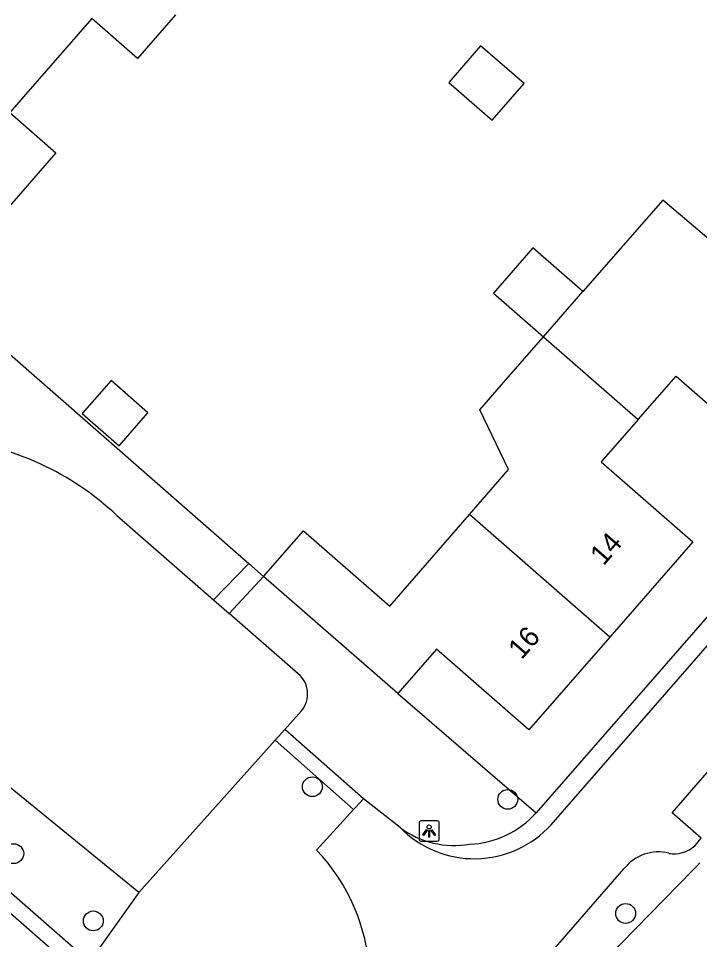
# Model space of a CAD drawing. Extents: x 158474 to 159560, y 388525 to 389605.
# Drawn here: x 158838.92 to 158872.52, y 388778.48 to 388823.92 of the extents above; entities that cross this region are included whole.
import ezdxf

# ---------------------------------------------------------------- set-up
doc = ezdxf.new("R2010")
doc.units = 0
for name, color, linetype in [('IMGEO_Boom', 7, 'Continuous'), ('IMGEO_Groenvoorziening', 7, 'Continuous'), ('IMGEO_Lichtpunt', 7, 'Continuous'), ('IMGEO_Pand', 7, 'Continuous'), ('IMGEO_Pand_nummerreeks', 7, 'Continuous'), ('IMGEO_Rijbaan_lokaal_open', 7, 'Continuous'), ('IMGEO_Voetpad_onverhard', 7, 'Continuous'), ('IMGEO_Voetpad_open', 7, 'Continuous')]:
    doc.layers.add(name, color=color, linetype=linetype)

msp = doc.modelspace()

# ---------------------------------------------------------------- linework, layer by layer
at = {"layer": 'IMGEO_Boom'}
for centre in [(158853.415, 388786.02), (158863.054, 388785.394), (158838.686, 388782.719), (158868.868, 388779.769), (158842.61, 388779.402)]:
    msp.add_circle(centre, 0.489, dxfattribs=at)
at = {"layer": 'IMGEO_Groenvoorziening'}
for points in [[(158835.567, 388809.896), (158850.284, 388797.025)], [(158843.777, 388799.393), (158848.546, 388795.23)], [(158852.713, 388791.594), (158849.312, 388794.562)], [(158857.634, 388790.614), (158864.451, 388784.733)], [(158852.057, 388788.84), (158852.878, 388789.756)], [(158844.852, 388780.806), (158834.211, 388789.462), (158831.754, 388786.709)], [(158851.58, 388788.308), (158844.852, 388780.806)], [(158844.852, 388780.806), (158842.418, 388777.388)]]:
    msp.add_lwpolyline(points, dxfattribs=at)
for centre, radius, start, end in [((158834.029, 388789.005), 14.245, 46.8198, 83.6805), ((158851.873, 388790.592), 1.308, 320.2542, 50.0054)]:
    msp.add_arc(centre, radius, start, end, dxfattribs=at)
at = {"layer": 'IMGEO_Lichtpunt'}
for p, q in [((158858.677, 388784.238), (158858.677, 388783.431)), ((158858.677, 388784.238), (158858.677, 388783.431)), ((158859.579, 388784.333), (158858.771, 388784.333)), ((158859.579, 388784.333), (158858.771, 388784.333)), ((158859.673, 388783.431), (158859.673, 388784.238)), ((158859.673, 388783.431), (158859.673, 388784.238)), ((158858.771, 388783.337), (158859.579, 388783.337)), ((158858.771, 388783.337), (158859.579, 388783.337))]:
    msp.add_line(p, q, dxfattribs=at)
for points in [[(158859.051, 388783.902), (158859.09, 388783.874), (158858.902, 388783.612), (158858.864, 388783.639), (158859.051, 388783.902)], [(158859.153, 388783.854), (158859.2, 388783.854), (158859.2, 388783.532), (158859.153, 388783.532), (158859.153, 388783.854)], [(158859.263, 388783.874), (158859.301, 388783.901), (158859.488, 388783.639), (158859.449, 388783.611), (158859.263, 388783.874)]]:
    msp.add_lwpolyline(points, dxfattribs=at)
msp.add_circle((158859.176, 388784.036), 0.0994, dxfattribs=at)
for centre, start, end in [((158858.771, 388784.238), 90, 180), ((158858.771, 388784.238), 90, 180), ((158859.579, 388784.238), 0, 90), ((158859.579, 388784.238), 0, 90), ((158858.771, 388783.431), 180, 270), ((158858.771, 388783.431), 180, 270), ((158859.579, 388783.431), 270, 0), ((158859.579, 388783.431), 270, 360)]:
    msp.add_arc(centre, 0.0946, start, end, dxfattribs=at)
at = {"layer": 'IMGEO_Pand'}
for points in [[(158846.662, 388824.092), (158844.783, 388821.943), (158842.537, 388823.907), (158838.489, 388819.275)], [(158860.139, 388820.76), (158862.287, 388818.889), (158863.864, 388820.698), (158861.716, 388822.57), (158860.139, 388820.76)], [(158838.489, 388819.275), (158840.768, 388817.283), (158836.833, 388812.782), (158834.855, 388810.519)], [(158872.971, 388813.02), (158870.695, 388814.957), (158866.76, 388810.444)], [(158866.76, 388810.444), (158864.295, 388812.593), (158862.352, 388810.365), (158864.814, 388808.212)], [(158864.814, 388808.212), (158866.76, 388810.444)], [(158861.165, 388799.444), (158863.096, 388801.659), (158861.678, 388804.616), (158862.96, 388806.086), (158864.814, 388808.212)], [(158864.814, 388808.212), (158869.482, 388804.131)], [(158869.482, 388804.131), (158871.353, 388806.277), (158875.899, 388802.313), (158879.94, 388806.948)], [(158843.489, 388806.052), (158842.066, 388804.425), (158843.883, 388802.836), (158845.306, 388804.463), (158843.489, 388806.052)], [(158869.482, 388804.131), (158867.662, 388802.043), (158872.182, 388798.102), (158868.082, 388793.4)], [(158851.009, 388796.391), (158852.973, 388798.644), (158857.231, 388794.932), (158861.165, 388799.444)], [(158868.082, 388793.4), (158861.165, 388799.444)], [(158857.634, 388790.614), (158851.009, 388796.391)], [(158868.082, 388793.4), (158864.097, 388788.83), (158859.542, 388792.802), (158857.634, 388790.614)]]:
    msp.add_lwpolyline(points, dxfattribs=at)
at = {"layer": 'IMGEO_Rijbaan_lokaal_open'}
for points in [[(158865.195, 388784.143), (158914.973, 388841.243)], [(158872.6, 388783.485), (158871.161, 388784.739), (158877.101, 388791.564), (158878.555, 388790.297)], [(158855.942, 388785.43), (158855.535, 388784.987), (158855.447, 388784.891)], [(158857.744, 388784.003), (158855.942, 388785.43)], [(158855.447, 388784.891), (158853.619, 388782.898)], [(158872.508, 388783.381), (158872.6, 388783.485)], [(158872.522, 388782.263), (158872.356, 388782.085), (158872.19, 388781.908), (158865.091, 388774.661), (158856.64, 388766.667)], [(158856.858, 388768.202), (158856.961, 388768.353), (158868.786, 388781.968)]]:
    msp.add_lwpolyline(points, dxfattribs=at)
for centre, radius, start, end in [((158861.403, 388787.601), 5.132, 224.514, 317.6389), ((158871.267, 388784.196), 1.484, 272.4527, 326.701), ((158846.775, 388776.352), 9.47, 322.758, 43.7221), ((158870.472, 388780.679), 2.123, 75.5218, 142.5995), ((158871.257, 388784.131), 1.42, 259.6887, 272.9846)]:
    msp.add_arc(centre, radius, start, end, dxfattribs=at)
at = {"layer": 'IMGEO_Voetpad_onverhard'}
for points in [[(158851.58, 388788.308), (158852.057, 388788.84)], [(158855.942, 388785.43), (158852.057, 388788.84)], [(158855.447, 388784.891), (158851.58, 388788.308)]]:
    msp.add_lwpolyline(points, dxfattribs=at)
at = {"layer": 'IMGEO_Voetpad_open'}
for points in [[(158919.136, 388847.412), (158911.812, 388839.017), (158864.451, 388784.733)], [(158850.284, 388797.025), (158848.546, 388795.23)], [(158850.284, 388797.025), (158851.009, 388796.391)], [(158849.312, 388794.562), (158851.009, 388796.391)], [(158848.546, 388795.23), (158849.312, 388794.562)], [(158842.418, 388777.388), (158832.697, 388785.881), (158831.754, 388786.709)], [(158831.057, 388783.391), (158832.467, 388785.083), (158849.366, 388770.272)]]:
    msp.add_lwpolyline(points, dxfattribs=at)
for centre, radius, start, end in [((158860.989, 388787.814), 4.635, 272.3427, 318.3391), ((158860.419, 388787.605), 4.486, 233.3995, 279.7404)]:
    msp.add_arc(centre, radius, start, end, dxfattribs=at)

# ---------------------------------------------------------------- texts
at = {"layer": 'IMGEO_Pand_nummerreeks'}
for s, rotation, p in [('14', 48.9134, (158867.778, 388796.886)), ('16', 48.9122, (158863.736, 388792.25))]:
    msp.add_text(s, height=1, rotation=rotation, dxfattribs=at).set_placement(p)

doc.saveas('drawing.dxf')
